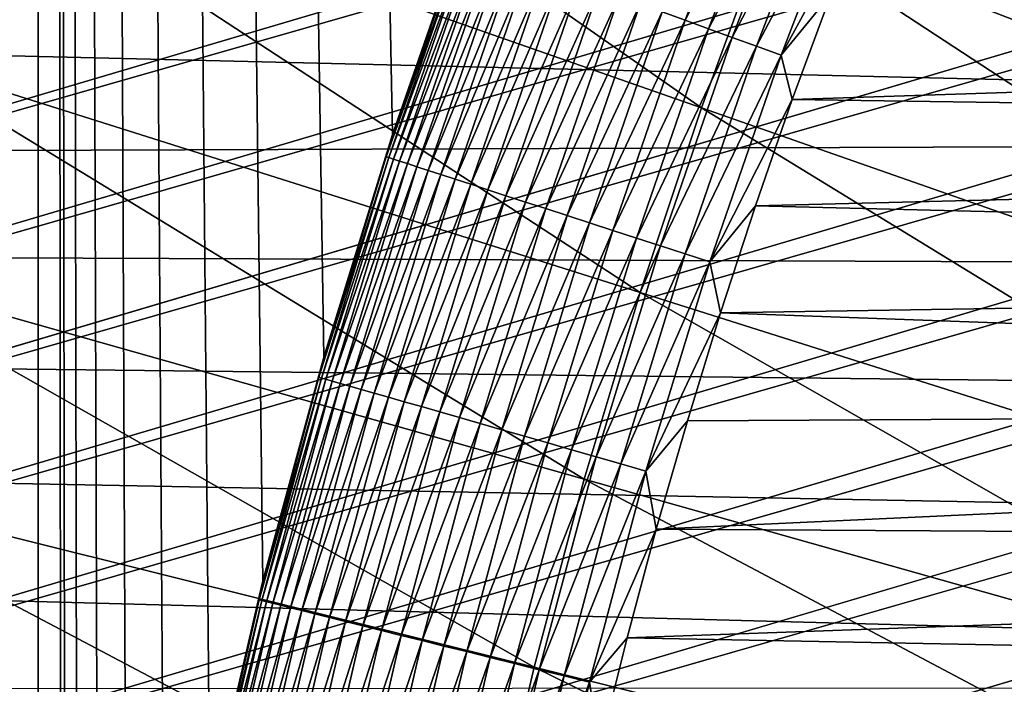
# Model space of a CAD drawing. Header units: millimetres. Extents: x -50 to 50, y -50 to 50.
# Tile 319 of 562: x -9.1 to -7.7, y 2.1 to 3. Entities that reach past the tile are written whole.
import ezdxf

# ---------------------------------------------------------------- set-up
doc = ezdxf.new("R2010")
doc.units = ezdxf.units.MM
doc.header["$LTSCALE"] = 65.185185
for name, color, linetype in [('1', 7, 'CONTINUOUS'), ('2', 7, 'CONTINUOUS'), ('25', 7, 'CONTINUOUS'), ('3', 7, 'CONTINUOUS'), ('36', 7, 'CONTINUOUS'), ('4', 7, 'CONTINUOUS'), ('89', 7, 'CONTINUOUS')]:
    doc.layers.add(name, color=color, linetype=linetype)

msp = doc.modelspace()

# ---------------------------------------------------------------- linework, layer by layer
at = {"layer": '1', "color": 7, "linetype": 'Continuous', "true_color": 0xf5f5f5}
for points in [[(-29.1234, 2.7183), (-29.0523, 3.3952), (-4.3661, 2.806), (-29.1234, 2.7183)], [(-4.3661, 2.806), (-29.0523, 3.3952), (-4.248, 2.9817), (-4.3661, 2.806)], [(-4.4769, 2.6255), (-29.1234, 2.7183), (-4.3661, 2.806), (-4.4769, 2.6255)], [(-29.1788, 2.0398), (-29.1234, 2.7183), (-4.764, 2.0593), (-29.1788, 2.0398)], [(-4.5803, 2.4407), (-29.1234, 2.7183), (-4.4769, 2.6255), (-4.5803, 2.4407)], [(-4.676, 2.2518), (-29.1234, 2.7183), (-4.5803, 2.4407), (-4.676, 2.2518)], [(-4.764, 2.0593), (-29.1234, 2.7183), (-4.676, 2.2518), (-4.764, 2.0593)]]:
    msp.add_3dface(points, dxfattribs=at)
at = {"layer": '2', "color": 7, "linetype": 'Continuous', "true_color": 0xf5f5f5}
for points in [[(-9.0309, 27.8209, 4.3), (-9.6705, 27.6051, 4.3), (-9.0342, -21.9753, 4.3), (-9.0309, 27.8209, 4.3)], [(-9.0309, 27.8209, 4.3), (-9.0342, -21.9753, 4.3), (-9, 0, 4.3), (-9.0309, 27.8209, 4.3)], [(-8.8602, 1.5802, 4.3), (-8.7989, 1.8919, 4.3), (-9.0309, 27.8209, 4.3), (-8.8602, 1.5802, 4.3)], [(-8.9104, 1.2665, 4.3), (-8.8602, 1.5802, 4.3), (-9.0309, 27.8209, 4.3), (-8.9104, 1.2665, 4.3)], [(-8.9496, 0.9513, 4.3), (-8.9104, 1.2665, 4.3), (-9.0309, 27.8209, 4.3), (-8.9496, 0.9513, 4.3)], [(-8.9776, 0.6348, 4.3), (-8.9496, 0.9513, 4.3), (-9.0309, 27.8209, 4.3), (-8.9776, 0.6348, 4.3)], [(-8.9944, 0.3178, 4.3), (-8.9776, 0.6348, 4.3), (-9.0309, 27.8209, 4.3), (-8.9944, 0.3178, 4.3)], [(-9, 0, 4.3), (-8.9944, 0.3178, 4.3), (-9.0309, 27.8209, 4.3), (-9, 0, 4.3)], [(-8.7989, 1.8919, 4.3), (-8.7266, 2.2013, 4.3), (-9.0309, 27.8209, 4.3), (-8.7989, 1.8919, 4.3)], [(-8.5496, 2.8113, 4.3), (-8.4451, 3.1113, 4.3), (-9.0309, 27.8209, 4.3), (-8.5496, 2.8113, 4.3)], [(-8.6435, 2.5079, 4.3), (-8.5496, 2.8113, 4.3), (-9.0309, 27.8209, 4.3), (-8.6435, 2.5079, 4.3)], [(-8.7266, 2.2013, 4.3), (-8.6435, 2.5079, 4.3), (-9.0309, 27.8209, 4.3), (-8.7266, 2.2013, 4.3)], [(-9.0342, -21.9753, 4.3), (-9.6705, 27.6051, 4.3), (-9.0903, -21.81, 4.3), (-9.0342, -21.9753, 4.3)]]:
    msp.add_3dface(points, dxfattribs=at)
at = {"layer": '25', "color": 7, "linetype": 'Continuous', "true_color": 0xf5f5f5}
for points in [[(-8.1511, 2.9668, 10.6687), (-8.0426, 3.2494, 10.6687), (-8.1821, 2.978, 10.655), (-8.1511, 2.9668, 10.6687)], [(-8.1511, 2.9668, 10.6687), (-8.0111, 3.2367, 10.6799), (-8.0426, 3.2494, 10.6687), (-8.1511, 2.9668, 10.6687)], [(-8.1192, 2.9552, 10.6799), (-8.0111, 3.2367, 10.6799), (-8.1511, 2.9668, 10.6687), (-8.1192, 2.9552, 10.6799)], [(-8.1192, 2.9552, 10.6799), (-7.979, 3.2237, 10.6887), (-8.0111, 3.2367, 10.6799), (-8.1192, 2.9552, 10.6799)], [(-8.0867, 2.9433, 10.6887), (-7.979, 3.2237, 10.6887), (-8.1192, 2.9552, 10.6799), (-8.0867, 2.9433, 10.6887)], [(-8.0867, 2.9433, 10.6887), (-7.9464, 3.2106, 10.695), (-7.979, 3.2237, 10.6887), (-8.0867, 2.9433, 10.6887)], [(-8.0536, 2.9313, 10.695), (-7.9464, 3.2106, 10.695), (-8.0867, 2.9433, 10.6887), (-8.0536, 2.9313, 10.695)], [(-8.0536, 2.9313, 10.695), (-7.9135, 3.1973, 10.6988), (-7.9464, 3.2106, 10.695), (-8.0536, 2.9313, 10.695)], [(-8.0202, 2.9191, 10.6988), (-7.9135, 3.1973, 10.6988), (-8.0536, 2.9313, 10.695), (-8.0202, 2.9191, 10.6988)], [(-8.0202, 2.9191, 10.6988), (-7.8964, 3.1459, 10.7), (-7.9135, 3.1973, 10.6988), (-8.0202, 2.9191, 10.6988)], [(-7.9519, 3.0028, 10.7), (-7.8964, 3.1459, 10.7), (-8.0202, 2.9191, 10.6988), (-7.9519, 3.0028, 10.7)], [(-8.4451, 3.1113, 10.2), (-8.5496, 2.8113, 10.2), (-8.456, 3.0777, 10.2357), (-8.4451, 3.1113, 10.2)], [(-8.5583, 2.7808, 10.2357), (-8.4524, 3.0764, 10.2712), (-8.456, 3.0777, 10.2357), (-8.5583, 2.7808, 10.2357)], [(-8.5496, 2.8113, 10.2), (-8.5583, 2.7808, 10.2357), (-8.456, 3.0777, 10.2357), (-8.5496, 2.8113, 10.2)], [(-8.5547, 2.7796, 10.2712), (-8.4524, 3.0764, 10.2712), (-8.5583, 2.7808, 10.2357), (-8.5547, 2.7796, 10.2712)], [(-8.5547, 2.7796, 10.2712), (-8.4465, 3.0743, 10.3064), (-8.4524, 3.0764, 10.2712), (-8.5547, 2.7796, 10.2712)], [(-8.5486, 2.7776, 10.3064), (-8.4465, 3.0743, 10.3064), (-8.5547, 2.7796, 10.2712), (-8.5486, 2.7776, 10.3064)], [(-8.5486, 2.7776, 10.3064), (-8.4382, 3.0712, 10.341), (-8.4465, 3.0743, 10.3064), (-8.5486, 2.7776, 10.3064)], [(-8.5402, 2.7749, 10.341), (-8.4382, 3.0712, 10.341), (-8.5486, 2.7776, 10.3064), (-8.5402, 2.7749, 10.341)], [(-8.5402, 2.7749, 10.341), (-8.4276, 3.0674, 10.3749), (-8.4382, 3.0712, 10.341), (-8.5402, 2.7749, 10.341)], [(-8.5295, 2.7714, 10.3749), (-8.4276, 3.0674, 10.3749), (-8.5402, 2.7749, 10.341), (-8.5295, 2.7714, 10.3749)], [(-8.5295, 2.7714, 10.3749), (-8.4147, 3.0627, 10.4079), (-8.4276, 3.0674, 10.3749), (-8.5295, 2.7714, 10.3749)], [(-8.5165, 2.7672, 10.4079), (-8.4147, 3.0627, 10.4079), (-8.5295, 2.7714, 10.3749), (-8.5165, 2.7672, 10.4079)], [(-8.5165, 2.7672, 10.4079), (-8.3997, 3.0572, 10.4398), (-8.4147, 3.0627, 10.4079), (-8.5165, 2.7672, 10.4079)], [(-8.5012, 2.7622, 10.4398), (-8.3997, 3.0572, 10.4398), (-8.5165, 2.7672, 10.4079), (-8.5012, 2.7622, 10.4398)], [(-8.5012, 2.7622, 10.4398), (-8.3825, 3.051, 10.4705), (-8.3997, 3.0572, 10.4398), (-8.5012, 2.7622, 10.4398)], [(-8.4839, 2.7566, 10.4705), (-8.3825, 3.051, 10.4705), (-8.5012, 2.7622, 10.4398), (-8.4839, 2.7566, 10.4705)], [(-8.4839, 2.7566, 10.4705), (-8.3634, 3.044, 10.4999), (-8.3825, 3.051, 10.4705), (-8.4839, 2.7566, 10.4705)], [(-8.4645, 2.7503, 10.4999), (-8.3634, 3.044, 10.4999), (-8.4839, 2.7566, 10.4705), (-8.4645, 2.7503, 10.4999)], [(-8.4645, 2.7503, 10.4999), (-8.3423, 3.0363, 10.5277), (-8.3634, 3.044, 10.4999), (-8.4645, 2.7503, 10.4999)], [(-8.4432, 2.7433, 10.5277), (-8.3423, 3.0363, 10.5277), (-8.4645, 2.7503, 10.4999), (-8.4432, 2.7433, 10.5277)], [(-8.4432, 2.7433, 10.5277), (-8.3194, 3.028, 10.5538), (-8.3423, 3.0363, 10.5277), (-8.4432, 2.7433, 10.5277)], [(-8.42, 2.7358, 10.5538), (-8.3194, 3.028, 10.5538), (-8.4432, 2.7433, 10.5277), (-8.42, 2.7358, 10.5538)], [(-8.42, 2.7358, 10.5538), (-8.2948, 3.0191, 10.5781), (-8.3194, 3.028, 10.5538), (-8.42, 2.7358, 10.5538)], [(-8.3951, 2.7277, 10.5781), (-8.2948, 3.0191, 10.5781), (-8.42, 2.7358, 10.5538), (-8.3951, 2.7277, 10.5781)], [(-8.3951, 2.7277, 10.5781), (-8.2686, 3.0095, 10.6005), (-8.2948, 3.0191, 10.5781), (-8.3951, 2.7277, 10.5781)], [(-8.3686, 2.7191, 10.6005), (-8.2686, 3.0095, 10.6005), (-8.3951, 2.7277, 10.5781), (-8.3686, 2.7191, 10.6005)], [(-8.3686, 2.7191, 10.6005), (-8.241, 2.9995, 10.6209), (-8.2686, 3.0095, 10.6005), (-8.3686, 2.7191, 10.6005)], [(-8.3407, 2.7101, 10.6209), (-8.241, 2.9995, 10.6209), (-8.3686, 2.7191, 10.6005), (-8.3407, 2.7101, 10.6209)], [(-8.3407, 2.7101, 10.6209), (-8.2121, 2.989, 10.6391), (-8.241, 2.9995, 10.6209), (-8.3407, 2.7101, 10.6209)], [(-8.0049, 2.8587, 10.7), (-7.9519, 3.0028, 10.7), (-8.0202, 2.9191, 10.6988), (-8.0049, 2.8587, 10.7)], [(-8.3115, 2.7006, 10.6391), (-8.2121, 2.989, 10.6391), (-8.3407, 2.7101, 10.6209), (-8.3115, 2.7006, 10.6391)], [(-8.3115, 2.7006, 10.6391), (-8.1821, 2.978, 10.655), (-8.2121, 2.989, 10.6391), (-8.3115, 2.7006, 10.6391)], [(-8.2811, 2.6907, 10.655), (-8.1821, 2.978, 10.655), (-8.3115, 2.7006, 10.6391), (-8.2811, 2.6907, 10.655)], [(-8.2811, 2.6907, 10.655), (-8.1511, 2.9668, 10.6687), (-8.1821, 2.978, 10.655), (-8.2811, 2.6907, 10.655)], [(-8.2497, 2.6805, 10.6687), (-8.1511, 2.9668, 10.6687), (-8.2811, 2.6907, 10.655), (-8.2497, 2.6805, 10.6687)], [(-8.2497, 2.6805, 10.6687), (-8.1192, 2.9552, 10.6799), (-8.1511, 2.9668, 10.6687), (-8.2497, 2.6805, 10.6687)], [(-8.2174, 2.67, 10.6799), (-8.1192, 2.9552, 10.6799), (-8.2497, 2.6805, 10.6687), (-8.2174, 2.67, 10.6799)], [(-8.2174, 2.67, 10.6799), (-8.0867, 2.9433, 10.6887), (-8.1192, 2.9552, 10.6799), (-8.2174, 2.67, 10.6799)], [(-8.1845, 2.6593, 10.6887), (-8.0867, 2.9433, 10.6887), (-8.2174, 2.67, 10.6799), (-8.1845, 2.6593, 10.6887)], [(-8.1845, 2.6593, 10.6887), (-8.0536, 2.9313, 10.695), (-8.0867, 2.9433, 10.6887), (-8.1845, 2.6593, 10.6887)], [(-8.151, 2.6484, 10.695), (-8.0536, 2.9313, 10.695), (-8.1845, 2.6593, 10.6887), (-8.151, 2.6484, 10.695)], [(-8.151, 2.6484, 10.695), (-8.0202, 2.9191, 10.6988), (-8.0536, 2.9313, 10.695), (-8.151, 2.6484, 10.695)], [(-8.1172, 2.6374, 10.6988), (-8.0202, 2.9191, 10.6988), (-8.151, 2.6484, 10.695), (-8.1172, 2.6374, 10.6988)], [(-8.1172, 2.6374, 10.6988), (-8.0049, 2.8587, 10.7), (-8.0202, 2.9191, 10.6988), (-8.1172, 2.6374, 10.6988)], [(-8.0552, 2.7137, 10.7), (-8.0049, 2.8587, 10.7), (-8.1172, 2.6374, 10.6988), (-8.0552, 2.7137, 10.7)], [(-8.5496, 2.8113, 10.2), (-8.6435, 2.5079, 10.2), (-8.5583, 2.7808, 10.2357), (-8.5496, 2.8113, 10.2)], [(-8.6501, 2.4804, 10.2357), (-8.5547, 2.7796, 10.2712), (-8.5583, 2.7808, 10.2357), (-8.6501, 2.4804, 10.2357)], [(-8.6435, 2.5079, 10.2), (-8.6501, 2.4804, 10.2357), (-8.5583, 2.7808, 10.2357), (-8.6435, 2.5079, 10.2)], [(-8.6465, 2.4793, 10.2712), (-8.5547, 2.7796, 10.2712), (-8.6501, 2.4804, 10.2357), (-8.6465, 2.4793, 10.2712)], [(-8.6465, 2.4793, 10.2712), (-8.5486, 2.7776, 10.3064), (-8.5547, 2.7796, 10.2712), (-8.6465, 2.4793, 10.2712)], [(-8.6404, 2.4776, 10.3064), (-8.5486, 2.7776, 10.3064), (-8.6465, 2.4793, 10.2712), (-8.6404, 2.4776, 10.3064)], [(-8.6404, 2.4776, 10.3064), (-8.5402, 2.7749, 10.341), (-8.5486, 2.7776, 10.3064), (-8.6404, 2.4776, 10.3064)], [(-8.6319, 2.4751, 10.341), (-8.5402, 2.7749, 10.341), (-8.6404, 2.4776, 10.3064), (-8.6319, 2.4751, 10.341)], [(-8.6319, 2.4751, 10.341), (-8.5295, 2.7714, 10.3749), (-8.5402, 2.7749, 10.341), (-8.6319, 2.4751, 10.341)], [(-8.621, 2.472, 10.3749), (-8.5295, 2.7714, 10.3749), (-8.6319, 2.4751, 10.341), (-8.621, 2.472, 10.3749)], [(-8.621, 2.472, 10.3749), (-8.5165, 2.7672, 10.4079), (-8.5295, 2.7714, 10.3749), (-8.621, 2.472, 10.3749)], [(-8.6079, 2.4683, 10.4079), (-8.5165, 2.7672, 10.4079), (-8.621, 2.472, 10.3749), (-8.6079, 2.4683, 10.4079)], [(-8.6079, 2.4683, 10.4079), (-8.5012, 2.7622, 10.4398), (-8.5165, 2.7672, 10.4079), (-8.6079, 2.4683, 10.4079)], [(-8.5925, 2.4638, 10.4398), (-8.5012, 2.7622, 10.4398), (-8.6079, 2.4683, 10.4079), (-8.5925, 2.4638, 10.4398)], [(-8.5925, 2.4638, 10.4398), (-8.4839, 2.7566, 10.4705), (-8.5012, 2.7622, 10.4398), (-8.5925, 2.4638, 10.4398)], [(-8.5749, 2.4588, 10.4705), (-8.4839, 2.7566, 10.4705), (-8.5925, 2.4638, 10.4398), (-8.5749, 2.4588, 10.4705)], [(-8.5749, 2.4588, 10.4705), (-8.4645, 2.7503, 10.4999), (-8.4839, 2.7566, 10.4705), (-8.5749, 2.4588, 10.4705)], [(-8.5553, 2.4532, 10.4999), (-8.4645, 2.7503, 10.4999), (-8.5749, 2.4588, 10.4705), (-8.5553, 2.4532, 10.4999)], [(-8.5553, 2.4532, 10.4999), (-8.4432, 2.7433, 10.5277), (-8.4645, 2.7503, 10.4999), (-8.5553, 2.4532, 10.4999)], [(-8.5338, 2.447, 10.5277), (-8.4432, 2.7433, 10.5277), (-8.5553, 2.4532, 10.4999), (-8.5338, 2.447, 10.5277)], [(-8.5338, 2.447, 10.5277), (-8.42, 2.7358, 10.5538), (-8.4432, 2.7433, 10.5277), (-8.5338, 2.447, 10.5277)], [(-8.5103, 2.4403, 10.5538), (-8.42, 2.7358, 10.5538), (-8.5338, 2.447, 10.5277), (-8.5103, 2.4403, 10.5538)], [(-8.5103, 2.4403, 10.5538), (-8.3951, 2.7277, 10.5781), (-8.42, 2.7358, 10.5538), (-8.5103, 2.4403, 10.5538)], [(-8.4852, 2.4331, 10.5781), (-8.3951, 2.7277, 10.5781), (-8.5103, 2.4403, 10.5538), (-8.4852, 2.4331, 10.5781)], [(-8.4852, 2.4331, 10.5781), (-8.3686, 2.7191, 10.6005), (-8.3951, 2.7277, 10.5781), (-8.4852, 2.4331, 10.5781)], [(-8.4584, 2.4254, 10.6005), (-8.3686, 2.7191, 10.6005), (-8.4852, 2.4331, 10.5781), (-8.4584, 2.4254, 10.6005)], [(-8.4584, 2.4254, 10.6005), (-8.3407, 2.7101, 10.6209), (-8.3686, 2.7191, 10.6005), (-8.4584, 2.4254, 10.6005)], [(-8.1028, 2.5679, 10.7), (-8.0552, 2.7137, 10.7), (-8.1172, 2.6374, 10.6988), (-8.1028, 2.5679, 10.7)], [(-8.4302, 2.4173, 10.6209), (-8.3407, 2.7101, 10.6209), (-8.4584, 2.4254, 10.6005), (-8.4302, 2.4173, 10.6209)], [(-8.4302, 2.4173, 10.6209), (-8.3115, 2.7006, 10.6391), (-8.3407, 2.7101, 10.6209), (-8.4302, 2.4173, 10.6209)], [(-8.4006, 2.4088, 10.6391), (-8.3115, 2.7006, 10.6391), (-8.4302, 2.4173, 10.6209), (-8.4006, 2.4088, 10.6391)], [(-8.4006, 2.4088, 10.6391), (-8.2811, 2.6907, 10.655), (-8.3115, 2.7006, 10.6391), (-8.4006, 2.4088, 10.6391)], [(-8.3699, 2.4, 10.655), (-8.2811, 2.6907, 10.655), (-8.4006, 2.4088, 10.6391), (-8.3699, 2.4, 10.655)], [(-8.3699, 2.4, 10.655), (-8.2497, 2.6805, 10.6687), (-8.2811, 2.6907, 10.655), (-8.3699, 2.4, 10.655)], [(-8.3382, 2.3909, 10.6687), (-8.2497, 2.6805, 10.6687), (-8.3699, 2.4, 10.655), (-8.3382, 2.3909, 10.6687)], [(-8.3382, 2.3909, 10.6687), (-8.2174, 2.67, 10.6799), (-8.2497, 2.6805, 10.6687), (-8.3382, 2.3909, 10.6687)], [(-8.3056, 2.3816, 10.6799), (-8.2174, 2.67, 10.6799), (-8.3382, 2.3909, 10.6687), (-8.3056, 2.3816, 10.6799)], [(-8.3056, 2.3816, 10.6799), (-8.1845, 2.6593, 10.6887), (-8.2174, 2.67, 10.6799), (-8.3056, 2.3816, 10.6799)], [(-8.2723, 2.372, 10.6887), (-8.1845, 2.6593, 10.6887), (-8.3056, 2.3816, 10.6799), (-8.2723, 2.372, 10.6887)], [(-8.2723, 2.372, 10.6887), (-8.151, 2.6484, 10.695), (-8.1845, 2.6593, 10.6887), (-8.2723, 2.372, 10.6887)], [(-8.2385, 2.3623, 10.695), (-8.151, 2.6484, 10.695), (-8.2723, 2.372, 10.6887), (-8.2385, 2.3623, 10.695)], [(-8.2385, 2.3623, 10.695), (-8.1172, 2.6374, 10.6988), (-8.151, 2.6484, 10.695), (-8.2385, 2.3623, 10.695)], [(-8.2043, 2.3526, 10.6988), (-8.1172, 2.6374, 10.6988), (-8.2385, 2.3623, 10.695), (-8.2043, 2.3526, 10.6988)], [(-8.2043, 2.3526, 10.6988), (-8.1028, 2.5679, 10.7), (-8.1172, 2.6374, 10.6988), (-8.2043, 2.3526, 10.6988)], [(-8.1479, 2.4212, 10.7), (-8.1028, 2.5679, 10.7), (-8.2043, 2.3526, 10.6988), (-8.1479, 2.4212, 10.7)], [(-8.6435, 2.5079, 10.2), (-8.7267, 2.2013, 10.2), (-8.6501, 2.4804, 10.2357), (-8.6435, 2.5079, 10.2)], [(-8.7314, 2.177, 10.2357), (-8.6465, 2.4793, 10.2712), (-8.6501, 2.4804, 10.2357), (-8.7314, 2.177, 10.2357)], [(-8.7267, 2.2013, 10.2), (-8.7314, 2.177, 10.2357), (-8.6501, 2.4804, 10.2357), (-8.7267, 2.2013, 10.2)], [(-8.7277, 2.1761, 10.2712), (-8.6465, 2.4793, 10.2712), (-8.7314, 2.177, 10.2357), (-8.7277, 2.1761, 10.2712)], [(-8.7277, 2.1761, 10.2712), (-8.6404, 2.4776, 10.3064), (-8.6465, 2.4793, 10.2712), (-8.7277, 2.1761, 10.2712)], [(-8.7216, 2.1745, 10.3064), (-8.6404, 2.4776, 10.3064), (-8.7277, 2.1761, 10.2712), (-8.7216, 2.1745, 10.3064)], [(-8.7216, 2.1745, 10.3064), (-8.6319, 2.4751, 10.341), (-8.6404, 2.4776, 10.3064), (-8.7216, 2.1745, 10.3064)], [(-8.713, 2.1724, 10.341), (-8.6319, 2.4751, 10.341), (-8.7216, 2.1745, 10.3064), (-8.713, 2.1724, 10.341)], [(-8.713, 2.1724, 10.341), (-8.621, 2.472, 10.3749), (-8.6319, 2.4751, 10.341), (-8.713, 2.1724, 10.341)], [(-8.702, 2.1697, 10.3749), (-8.621, 2.472, 10.3749), (-8.713, 2.1724, 10.341), (-8.702, 2.1697, 10.3749)], [(-8.702, 2.1697, 10.3749), (-8.6079, 2.4683, 10.4079), (-8.621, 2.472, 10.3749), (-8.702, 2.1697, 10.3749)], [(-8.6887, 2.1663, 10.4079), (-8.6079, 2.4683, 10.4079), (-8.702, 2.1697, 10.3749), (-8.6887, 2.1663, 10.4079)], [(-8.6887, 2.1663, 10.4079), (-8.5925, 2.4638, 10.4398), (-8.6079, 2.4683, 10.4079), (-8.6887, 2.1663, 10.4079)], [(-8.6732, 2.1625, 10.4398), (-8.5925, 2.4638, 10.4398), (-8.6887, 2.1663, 10.4079), (-8.6732, 2.1625, 10.4398)], [(-8.6732, 2.1625, 10.4398), (-8.5749, 2.4588, 10.4705), (-8.5925, 2.4638, 10.4398), (-8.6732, 2.1625, 10.4398)], [(-8.6555, 2.1581, 10.4705), (-8.5749, 2.4588, 10.4705), (-8.6732, 2.1625, 10.4398), (-8.6555, 2.1581, 10.4705)], [(-8.6555, 2.1581, 10.4705), (-8.5553, 2.4532, 10.4999), (-8.5749, 2.4588, 10.4705), (-8.6555, 2.1581, 10.4705)], [(-8.6357, 2.1531, 10.4999), (-8.5553, 2.4532, 10.4999), (-8.6555, 2.1581, 10.4705), (-8.6357, 2.1531, 10.4999)], [(-8.6357, 2.1531, 10.4999), (-8.5338, 2.447, 10.5277), (-8.5553, 2.4532, 10.4999), (-8.6357, 2.1531, 10.4999)], [(-8.614, 2.1477, 10.5277), (-8.5338, 2.447, 10.5277), (-8.6357, 2.1531, 10.4999), (-8.614, 2.1477, 10.5277)], [(-8.614, 2.1477, 10.5277), (-8.5103, 2.4403, 10.5538), (-8.5338, 2.447, 10.5277), (-8.614, 2.1477, 10.5277)], [(-8.5903, 2.1418, 10.5538), (-8.5103, 2.4403, 10.5538), (-8.614, 2.1477, 10.5277), (-8.5903, 2.1418, 10.5538)], [(-8.5903, 2.1418, 10.5538), (-8.4852, 2.4331, 10.5781), (-8.5103, 2.4403, 10.5538), (-8.5903, 2.1418, 10.5538)], [(-8.5649, 2.1355, 10.5781), (-8.4852, 2.4331, 10.5781), (-8.5903, 2.1418, 10.5538), (-8.5649, 2.1355, 10.5781)], [(-8.5649, 2.1355, 10.5781), (-8.4584, 2.4254, 10.6005), (-8.4852, 2.4331, 10.5781), (-8.5649, 2.1355, 10.5781)], [(-8.5379, 2.1287, 10.6005), (-8.4584, 2.4254, 10.6005), (-8.5649, 2.1355, 10.5781), (-8.5379, 2.1287, 10.6005)], [(-8.5379, 2.1287, 10.6005), (-8.4302, 2.4173, 10.6209), (-8.4584, 2.4254, 10.6005), (-8.5379, 2.1287, 10.6005)], [(-8.5094, 2.1216, 10.6209), (-8.4302, 2.4173, 10.6209), (-8.5379, 2.1287, 10.6005), (-8.5094, 2.1216, 10.6209)], [(-8.5094, 2.1216, 10.6209), (-8.4006, 2.4088, 10.6391), (-8.4302, 2.4173, 10.6209), (-8.5094, 2.1216, 10.6209)], [(-8.1903, 2.2736, 10.7), (-8.1479, 2.4212, 10.7), (-8.2043, 2.3526, 10.6988), (-8.1903, 2.2736, 10.7)], [(-8.4796, 2.1142, 10.6391), (-8.4006, 2.4088, 10.6391), (-8.5094, 2.1216, 10.6209), (-8.4796, 2.1142, 10.6391)], [(-8.4796, 2.1142, 10.6391), (-8.3699, 2.4, 10.655), (-8.4006, 2.4088, 10.6391), (-8.4796, 2.1142, 10.6391)], [(-8.4486, 2.1065, 10.655), (-8.3699, 2.4, 10.655), (-8.4796, 2.1142, 10.6391), (-8.4486, 2.1065, 10.655)], [(-8.4486, 2.1065, 10.655), (-8.3382, 2.3909, 10.6687), (-8.3699, 2.4, 10.655), (-8.4486, 2.1065, 10.655)], [(-8.4165, 2.0985, 10.6687), (-8.3382, 2.3909, 10.6687), (-8.4486, 2.1065, 10.655), (-8.4165, 2.0985, 10.6687)], [(-8.4165, 2.0985, 10.6687), (-8.3056, 2.3816, 10.6799), (-8.3382, 2.3909, 10.6687), (-8.4165, 2.0985, 10.6687)], [(-8.3836, 2.0903, 10.6799), (-8.3056, 2.3816, 10.6799), (-8.4165, 2.0985, 10.6687), (-8.3836, 2.0903, 10.6799)], [(-8.3836, 2.0903, 10.6799), (-8.2723, 2.372, 10.6887), (-8.3056, 2.3816, 10.6799), (-8.3836, 2.0903, 10.6799)], [(-8.35, 2.0819, 10.6887), (-8.2723, 2.372, 10.6887), (-8.3836, 2.0903, 10.6799), (-8.35, 2.0819, 10.6887)], [(-8.35, 2.0819, 10.6887), (-8.2385, 2.3623, 10.695), (-8.2723, 2.372, 10.6887), (-8.35, 2.0819, 10.6887)], [(-8.3159, 2.0734, 10.695), (-8.2385, 2.3623, 10.695), (-8.35, 2.0819, 10.6887), (-8.3159, 2.0734, 10.695)], [(-8.3159, 2.0734, 10.695), (-8.2043, 2.3526, 10.6988), (-8.2385, 2.3623, 10.695), (-8.3159, 2.0734, 10.695)], [(-8.2814, 2.0648, 10.6988), (-8.2043, 2.3526, 10.6988), (-8.3159, 2.0734, 10.695), (-8.2814, 2.0648, 10.6988)], [(-8.2814, 2.0648, 10.6988), (-8.1903, 2.2736, 10.7), (-8.2043, 2.3526, 10.6988), (-8.2814, 2.0648, 10.6988)], [(-8.23, 2.1254, 10.7), (-8.1903, 2.2736, 10.7), (-8.2814, 2.0648, 10.6988), (-8.23, 2.1254, 10.7)], [(-8.7267, 2.2013, 10.2), (-8.7989, 1.8919, 10.2), (-8.7314, 2.177, 10.2357), (-8.7267, 2.2013, 10.2)], [(-8.8021, 1.8709, 10.2357), (-8.7277, 2.1761, 10.2712), (-8.7314, 2.177, 10.2357), (-8.8021, 1.8709, 10.2357)], [(-8.7989, 1.8919, 10.2), (-8.8021, 1.8709, 10.2357), (-8.7314, 2.177, 10.2357), (-8.7989, 1.8919, 10.2)], [(-8.7983, 1.8701, 10.2712), (-8.7277, 2.1761, 10.2712), (-8.8021, 1.8709, 10.2357), (-8.7983, 1.8701, 10.2712)], [(-8.7983, 1.8701, 10.2712), (-8.7216, 2.1745, 10.3064), (-8.7277, 2.1761, 10.2712), (-8.7983, 1.8701, 10.2712)], [(-8.7921, 1.8688, 10.3064), (-8.7216, 2.1745, 10.3064), (-8.7983, 1.8701, 10.2712), (-8.7921, 1.8688, 10.3064)], [(-8.7921, 1.8688, 10.3064), (-8.713, 2.1724, 10.341), (-8.7216, 2.1745, 10.3064), (-8.7921, 1.8688, 10.3064)], [(-8.7835, 1.867, 10.341), (-8.713, 2.1724, 10.341), (-8.7921, 1.8688, 10.3064), (-8.7835, 1.867, 10.341)], [(-8.7835, 1.867, 10.341), (-8.702, 2.1697, 10.3749), (-8.713, 2.1724, 10.341), (-8.7835, 1.867, 10.341)], [(-8.7724, 1.8646, 10.3749), (-8.702, 2.1697, 10.3749), (-8.7835, 1.867, 10.341), (-8.7724, 1.8646, 10.3749)], [(-8.7724, 1.8646, 10.3749), (-8.6887, 2.1663, 10.4079), (-8.702, 2.1697, 10.3749), (-8.7724, 1.8646, 10.3749)], [(-8.7591, 1.8618, 10.4079), (-8.6887, 2.1663, 10.4079), (-8.7724, 1.8646, 10.3749), (-8.7591, 1.8618, 10.4079)], [(-8.7591, 1.8618, 10.4079), (-8.6732, 2.1625, 10.4398), (-8.6887, 2.1663, 10.4079), (-8.7591, 1.8618, 10.4079)], [(-8.7434, 1.8585, 10.4398), (-8.6732, 2.1625, 10.4398), (-8.7591, 1.8618, 10.4079), (-8.7434, 1.8585, 10.4398)], [(-8.7434, 1.8585, 10.4398), (-8.6555, 2.1581, 10.4705), (-8.6732, 2.1625, 10.4398), (-8.7434, 1.8585, 10.4398)], [(-8.7256, 1.8547, 10.4705), (-8.6555, 2.1581, 10.4705), (-8.7434, 1.8585, 10.4398), (-8.7256, 1.8547, 10.4705)], [(-8.7256, 1.8547, 10.4705), (-8.6357, 2.1531, 10.4999), (-8.6555, 2.1581, 10.4705), (-8.7256, 1.8547, 10.4705)], [(-8.7056, 1.8504, 10.4999), (-8.6357, 2.1531, 10.4999), (-8.7256, 1.8547, 10.4705), (-8.7056, 1.8504, 10.4999)], [(-8.7056, 1.8504, 10.4999), (-8.614, 2.1477, 10.5277), (-8.6357, 2.1531, 10.4999), (-8.7056, 1.8504, 10.4999)], [(-8.6837, 1.8458, 10.5277), (-8.614, 2.1477, 10.5277), (-8.7056, 1.8504, 10.4999), (-8.6837, 1.8458, 10.5277)], [(-8.6837, 1.8458, 10.5277), (-8.5903, 2.1418, 10.5538), (-8.614, 2.1477, 10.5277), (-8.6837, 1.8458, 10.5277)], [(-8.6598, 1.8407, 10.5538), (-8.5903, 2.1418, 10.5538), (-8.6837, 1.8458, 10.5277), (-8.6598, 1.8407, 10.5538)], [(-8.6598, 1.8407, 10.5538), (-8.5649, 2.1355, 10.5781), (-8.5903, 2.1418, 10.5538), (-8.6598, 1.8407, 10.5538)], [(-8.6342, 1.8353, 10.5781), (-8.5649, 2.1355, 10.5781), (-8.6598, 1.8407, 10.5538), (-8.6342, 1.8353, 10.5781)], [(-8.6342, 1.8353, 10.5781), (-8.5379, 2.1287, 10.6005), (-8.5649, 2.1355, 10.5781), (-8.6342, 1.8353, 10.5781)], [(-8.607, 1.8295, 10.6005), (-8.5379, 2.1287, 10.6005), (-8.6342, 1.8353, 10.5781), (-8.607, 1.8295, 10.6005)], [(-8.607, 1.8295, 10.6005), (-8.5094, 2.1216, 10.6209), (-8.5379, 2.1287, 10.6005), (-8.607, 1.8295, 10.6005)], [(-8.5783, 1.8234, 10.6209), (-8.5094, 2.1216, 10.6209), (-8.607, 1.8295, 10.6005), (-8.5783, 1.8234, 10.6209)], [(-8.5783, 1.8234, 10.6209), (-8.4796, 2.1142, 10.6391), (-8.5094, 2.1216, 10.6209), (-8.5783, 1.8234, 10.6209)], [(-8.267, 1.9765, 10.7), (-8.23, 2.1254, 10.7), (-8.2814, 2.0648, 10.6988), (-8.267, 1.9765, 10.7)], [(-8.5482, 1.817, 10.6391), (-8.4796, 2.1142, 10.6391), (-8.5783, 1.8234, 10.6209), (-8.5482, 1.817, 10.6391)], [(-8.5482, 1.817, 10.6391), (-8.4486, 2.1065, 10.655), (-8.4796, 2.1142, 10.6391), (-8.5482, 1.817, 10.6391)], [(-8.5169, 1.8103, 10.655), (-8.4486, 2.1065, 10.655), (-8.5482, 1.817, 10.6391), (-8.5169, 1.8103, 10.655)], [(-8.5169, 1.8103, 10.655), (-8.4165, 2.0985, 10.6687), (-8.4486, 2.1065, 10.655), (-8.5169, 1.8103, 10.655)], [(-8.4846, 1.8035, 10.6687), (-8.4165, 2.0985, 10.6687), (-8.5169, 1.8103, 10.655), (-8.4846, 1.8035, 10.6687)], [(-8.4846, 1.8035, 10.6687), (-8.3836, 2.0903, 10.6799), (-8.4165, 2.0985, 10.6687), (-8.4846, 1.8035, 10.6687)], [(-8.4515, 1.7964, 10.6799), (-8.3836, 2.0903, 10.6799), (-8.4846, 1.8035, 10.6687), (-8.4515, 1.7964, 10.6799)], [(-8.4515, 1.7964, 10.6799), (-8.35, 2.0819, 10.6887), (-8.3836, 2.0903, 10.6799), (-8.4515, 1.7964, 10.6799)], [(-8.4176, 1.7892, 10.6887), (-8.35, 2.0819, 10.6887), (-8.4515, 1.7964, 10.6799), (-8.4176, 1.7892, 10.6887)], [(-8.4176, 1.7892, 10.6887), (-8.3159, 2.0734, 10.695), (-8.35, 2.0819, 10.6887), (-8.4176, 1.7892, 10.6887)], [(-8.3832, 1.7819, 10.695), (-8.3159, 2.0734, 10.695), (-8.4176, 1.7892, 10.6887), (-8.3832, 1.7819, 10.695)], [(-8.3832, 1.7819, 10.695), (-8.2814, 2.0648, 10.6988), (-8.3159, 2.0734, 10.695), (-8.3832, 1.7819, 10.695)], [(-8.3484, 1.7745, 10.6988), (-8.2814, 2.0648, 10.6988), (-8.3832, 1.7819, 10.695), (-8.3484, 1.7745, 10.6988)], [(-8.3484, 1.7745, 10.6988), (-8.267, 1.9765, 10.7), (-8.2814, 2.0648, 10.6988), (-8.3484, 1.7745, 10.6988)]]:
    msp.add_3dface(points, dxfattribs=at)
at = {"layer": '3', "color": 7, "linetype": 'Continuous', "true_color": 0xf5f5f5}
for points in [[(-8.0049, 2.8587, 10.7), (-4.248, 2.9816, 10.7), (-7.9519, 3.0028, 10.7), (-8.0049, 2.8587, 10.7)], [(-4.3661, 2.8059, 10.7), (-4.248, 2.9816, 10.7), (-8.0049, 2.8587, 10.7), (-4.3661, 2.8059, 10.7)], [(-8.0552, 2.7137, 10.7), (-4.3661, 2.8059, 10.7), (-8.0049, 2.8587, 10.7), (-8.0552, 2.7137, 10.7)], [(-4.4769, 2.6255, 10.7), (-4.3661, 2.8059, 10.7), (-8.0552, 2.7137, 10.7), (-4.4769, 2.6255, 10.7)], [(-8.1028, 2.5679, 10.7), (-4.4769, 2.6255, 10.7), (-8.0552, 2.7137, 10.7), (-8.1028, 2.5679, 10.7)], [(-4.5803, 2.4407, 10.7), (-4.4769, 2.6255, 10.7), (-8.1028, 2.5679, 10.7), (-4.5803, 2.4407, 10.7)], [(-8.1479, 2.4212, 10.7), (-4.5803, 2.4407, 10.7), (-8.1028, 2.5679, 10.7), (-8.1479, 2.4212, 10.7)], [(-4.676, 2.2519, 10.7), (-4.5803, 2.4407, 10.7), (-8.1903, 2.2736, 10.7), (-4.676, 2.2519, 10.7)], [(-8.1903, 2.2736, 10.7), (-4.5803, 2.4407, 10.7), (-8.1479, 2.4212, 10.7), (-8.1903, 2.2736, 10.7)], [(-8.23, 2.1254, 10.7), (-4.676, 2.2519, 10.7), (-8.1903, 2.2736, 10.7), (-8.23, 2.1254, 10.7)], [(-4.764, 2.0592, 10.7), (-4.676, 2.2519, 10.7), (-8.23, 2.1254, 10.7), (-4.764, 2.0592, 10.7)], [(-8.267, 1.9765, 10.7), (-4.764, 2.0592, 10.7), (-8.23, 2.1254, 10.7), (-8.267, 1.9765, 10.7)]]:
    msp.add_3dface(points, dxfattribs=at)
at = {"layer": '36', "color": 15, "linetype": 'Continuous', "true_color": 0xaf503c}
for points in [[(-7.9381, 3.3422, -17.0461), (-7.8315, 3.585, -17.0461), (-6.9496, 2.9262, -17.1618), (-7.9381, 3.3422, -17.0461)], [(-6.9496, 2.9262, -17.1618), (-7.8315, 3.585, -17.0461), (-6.8563, 3.1387, -17.1618), (-6.9496, 2.9262, -17.1618)], [(-9.1392, 3.2011, -16.9151), (-9.0364, 3.481, -16.9151), (-8.1287, 2.8473, -17.0461), (-9.1392, 3.2011, -16.9151)], [(-8.1287, 2.8473, -17.0461), (-9.0364, 3.481, -16.9151), (-8.0372, 3.0962, -17.0461), (-8.1287, 2.8473, -17.0461)], [(-8.0372, 3.0962, -17.0461), (-7.9381, 3.3422, -17.0461), (-7.0364, 2.7109, -17.1618), (-8.0372, 3.0962, -17.0461)], [(-7.0364, 2.7109, -17.1618), (-7.9381, 3.3422, -17.0461), (-6.9496, 2.9262, -17.1618), (-7.0364, 2.7109, -17.1618)], [(-9.2334, 2.9182, -16.9151), (-9.1392, 3.2011, -16.9151), (-8.2124, 2.5957, -17.0461), (-9.2334, 2.9182, -16.9151)], [(-8.2124, 2.5957, -17.0461), (-9.1392, 3.2011, -16.9151), (-8.1287, 2.8473, -17.0461), (-8.2124, 2.5957, -17.0461)], [(-8.1287, 2.8473, -17.0461), (-8.0372, 3.0962, -17.0461), (-7.1164, 2.493, -17.1618), (-8.1287, 2.8473, -17.0461)], [(-7.1164, 2.493, -17.1618), (-8.0372, 3.0962, -17.0461), (-7.0364, 2.7109, -17.1618), (-7.1164, 2.493, -17.1618)], [(-9.3188, 2.6326, -16.9151), (-9.2334, 2.9182, -16.9151), (-8.2884, 2.3417, -17.0461), (-9.3188, 2.6326, -16.9151)], [(-8.2884, 2.3417, -17.0461), (-9.2334, 2.9182, -16.9151), (-8.2124, 2.5957, -17.0461), (-8.2884, 2.3417, -17.0461)], [(-8.2124, 2.5957, -17.0461), (-8.1287, 2.8473, -17.0461), (-7.1898, 2.2727, -17.1618), (-8.2124, 2.5957, -17.0461)], [(-7.1898, 2.2727, -17.1618), (-8.1287, 2.8473, -17.0461), (-7.1164, 2.493, -17.1618), (-7.1898, 2.2727, -17.1618)], [(-9.3954, 2.3444, -16.9151), (-9.3188, 2.6326, -16.9151), (-8.3565, 2.0854, -17.0461), (-9.3954, 2.3444, -16.9151)], [(-8.3565, 2.0854, -17.0461), (-9.3188, 2.6326, -16.9151), (-8.2884, 2.3417, -17.0461), (-8.3565, 2.0854, -17.0461)], [(-8.2884, 2.3417, -17.0461), (-8.2124, 2.5957, -17.0461), (-7.2563, 2.0503, -17.1618), (-8.2884, 2.3417, -17.0461)], [(-7.2563, 2.0503, -17.1618), (-8.2124, 2.5957, -17.0461), (-7.1898, 2.2727, -17.1618), (-7.2563, 2.0503, -17.1618)], [(-9.4631, 2.0541, -16.9151), (-9.3954, 2.3444, -16.9151), (-8.4167, 1.8272, -17.0461), (-9.4631, 2.0541, -16.9151)], [(-8.4167, 1.8272, -17.0461), (-9.3954, 2.3444, -16.9151), (-8.3565, 2.0854, -17.0461), (-8.4167, 1.8272, -17.0461)], [(-8.3565, 2.0854, -17.0461), (-8.2884, 2.3417, -17.0461), (-7.3159, 1.826, -17.1618), (-8.3565, 2.0854, -17.0461)], [(-7.3159, 1.826, -17.1618), (-8.2884, 2.3417, -17.0461), (-7.2563, 2.0503, -17.1618), (-7.3159, 1.826, -17.1618)], [(-8.4167, 1.8272, -17.0461), (-8.3565, 2.0854, -17.0461), (-7.3686, 1.5999, -17.1618), (-8.4167, 1.8272, -17.0461)], [(-7.3686, 1.5999, -17.1618), (-8.3565, 2.0854, -17.0461), (-7.3159, 1.826, -17.1618), (-7.3686, 1.5999, -17.1618)]]:
    msp.add_3dface(points, dxfattribs=at)
at = {"layer": '4', "color": 7, "linetype": 'Continuous', "true_color": 0xf5f5f5}
for points in [[(-8.4451, 3.1113, 10.2), (-8.5496, 2.8113, 4.3), (-8.5496, 2.8113, 10.2), (-8.4451, 3.1113, 10.2)], [(-8.4451, 3.1113, 4.3), (-8.5496, 2.8113, 4.3), (-8.4451, 3.1113, 10.2), (-8.4451, 3.1113, 4.3)], [(-8.5496, 2.8113, 10.2), (-8.6435, 2.5079, 4.3), (-8.6435, 2.5079, 10.2), (-8.5496, 2.8113, 10.2)], [(-8.5496, 2.8113, 4.3), (-8.6435, 2.5079, 4.3), (-8.5496, 2.8113, 10.2), (-8.5496, 2.8113, 4.3)], [(-8.6435, 2.5079, 10.2), (-8.7266, 2.2013, 4.3), (-8.7267, 2.2013, 10.2), (-8.6435, 2.5079, 10.2)], [(-8.6435, 2.5079, 4.3), (-8.7266, 2.2013, 4.3), (-8.6435, 2.5079, 10.2), (-8.6435, 2.5079, 4.3)], [(-8.7267, 2.2013, 10.2), (-8.7989, 1.8919, 4.3), (-8.7989, 1.8919, 10.2), (-8.7267, 2.2013, 10.2)], [(-8.7266, 2.2013, 4.3), (-8.7989, 1.8919, 4.3), (-8.7267, 2.2013, 10.2), (-8.7266, 2.2013, 4.3)]]:
    msp.add_3dface(points, dxfattribs=at)
at = {"layer": '89', "color": 250, "linetype": 'Continuous', "true_color": 0x1c1c1c}
for points in [[(7.0943, 7.9635, -12), (-10.2891, 2.8185, -12), (7.2291, 7.8412, -12), (7.0943, 7.9635, -12)], [(-10.2395, 2.9937, -12), (-10.2891, 2.8185, -12), (7.0943, 7.9635, -12), (-10.2395, 2.9937, -12)], [(7.2291, 7.8412, -12), (-10.3357, 2.6425, -12), (7.3619, 7.7166, -12), (7.2291, 7.8412, -12)], [(-10.2891, 2.8185, -12), (-10.3357, 2.6425, -12), (7.2291, 7.8412, -12), (-10.2891, 2.8185, -12)], [(7.3619, 7.7166, -12), (-10.3792, 2.4658, -12), (7.4924, 7.5898, -12), (7.3619, 7.7166, -12)], [(-10.3357, 2.6425, -12), (-10.3792, 2.4658, -12), (7.3619, 7.7166, -12), (-10.3357, 2.6425, -12)], [(-10.3792, 2.4658, -12), (-10.4197, 2.2884, -12), (7.4924, 7.5898, -12), (-10.3792, 2.4658, -12)], [(7.4924, 7.5898, -12), (-10.4197, 2.2884, -12), (7.6208, 7.4609, -12), (7.4924, 7.5898, -12)], [(7.6208, 7.4609, -12), (-10.4572, 2.1102, -12), (7.7469, 7.3297, -12), (7.6208, 7.4609, -12)], [(-10.4197, 2.2884, -12), (-10.4572, 2.1102, -12), (7.6208, 7.4609, -12), (-10.4197, 2.2884, -12)], [(-10.4572, 2.1102, -12), (-10.4917, 1.9315, -12), (7.7469, 7.3297, -12), (-10.4572, 2.1102, -12)], [(7.7469, 7.3297, -12), (-10.4917, 1.9315, -12), (7.8709, 7.1963, -12), (7.7469, 7.3297, -12)], [(7.8709, 7.1963, -12), (-10.5231, 1.7522, -12), (7.9925, 7.0609, -12), (7.8709, 7.1963, -12)], [(-10.4917, 1.9315, -12), (-10.5231, 1.7522, -12), (7.8709, 7.1963, -12), (-10.4917, 1.9315, -12)], [(7.9925, 7.0609, -12), (-10.5514, 1.5723, -12), (8.1119, 6.9234, -12), (7.9925, 7.0609, -12)], [(-10.5231, 1.7522, -12), (-10.5514, 1.5723, -12), (7.9925, 7.0609, -12), (-10.5231, 1.7522, -12)], [(-10.5514, 1.5723, -12), (-10.5767, 1.3918, -12), (8.1119, 6.9234, -12), (-10.5514, 1.5723, -12)], [(8.1119, 6.9234, -12), (-10.5767, 1.3918, -12), (8.2289, 6.7837, -12), (8.1119, 6.9234, -12)], [(8.2289, 6.7837, -12), (-10.5989, 1.2109, -12), (8.3436, 6.6421, -12), (8.2289, 6.7837, -12)], [(-10.5767, 1.3918, -12), (-10.5989, 1.2109, -12), (8.2289, 6.7837, -12), (-10.5767, 1.3918, -12)], [(8.3436, 6.6421, -12), (-10.618, 1.0298, -12), (8.4557, 6.4986, -12), (8.3436, 6.6421, -12)], [(-10.5989, 1.2109, -12), (-10.618, 1.0298, -12), (8.3436, 6.6421, -12), (-10.5989, 1.2109, -12)], [(-10.618, 1.0298, -12), (-10.634, 0.8483, -12), (8.4557, 6.4986, -12), (-10.618, 1.0298, -12)], [(8.4557, 6.4986, -12), (-10.634, 0.8483, -12), (8.5655, 6.3531, -12), (8.4557, 6.4986, -12)], [(8.5655, 6.3531, -12), (-10.6469, 0.6665, -12), (8.6727, 6.2058, -12), (8.5655, 6.3531, -12)], [(-10.634, 0.8483, -12), (-10.6469, 0.6665, -12), (8.5655, 6.3531, -12), (-10.634, 0.8483, -12)], [(-10.6469, 0.6665, -12), (-10.6567, 0.4846, -12), (8.6727, 6.2058, -12), (-10.6469, 0.6665, -12)], [(8.6727, 6.2058, -12), (-10.6567, 0.4846, -12), (8.7774, 6.0567, -12), (8.6727, 6.2058, -12)], [(-10.6567, 0.4846, -12), (-10.6633, 0.3026, -12), (8.7774, 6.0567, -12), (-10.6567, 0.4846, -12)], [(8.7774, 6.0567, -12), (-10.6633, 0.3026, -12), (8.8795, 5.9059, -12), (8.7774, 6.0567, -12)], [(8.8795, 5.9059, -12), (-10.6669, 0.1204, -12), (8.9791, 5.7532, -12), (8.8795, 5.9059, -12)], [(-10.6633, 0.3026, -12), (-10.6669, 0.1204, -12), (8.8795, 5.9059, -12), (-10.6633, 0.3026, -12)], [(-10.6669, 0.1204, -12), (-10.6674, -0.0618, -12), (8.9791, 5.7532, -12), (-10.6669, 0.1204, -12)], [(8.9791, 5.7532, -12), (-10.6674, -0.0618, -12), (9.0761, 5.5989, -12), (8.9791, 5.7532, -12)], [(-10.6674, -0.0618, -12), (-10.6647, -0.2438, -12), (9.0761, 5.5989, -12), (-10.6674, -0.0618, -12)], [(9.0761, 5.5989, -12), (-10.6647, -0.2438, -12), (9.1703, 5.4431, -12), (9.0761, 5.5989, -12)], [(-10.6647, -0.2438, -12), (-10.659, -0.4257, -12), (9.1703, 5.4431, -12), (-10.6647, -0.2438, -12)], [(9.1703, 5.4431, -12), (-10.659, -0.4257, -12), (9.2618, 5.2858, -12), (9.1703, 5.4431, -12)], [(-10.659, -0.4257, -12), (-10.6501, -0.6074, -12), (9.2618, 5.2858, -12), (-10.659, -0.4257, -12)], [(9.2618, 5.2858, -12), (-10.6501, -0.6074, -12), (9.3506, 5.127, -12), (9.2618, 5.2858, -12)], [(-10.6501, -0.6074, -12), (-10.6381, -0.7889, -12), (9.3506, 5.127, -12), (-10.6501, -0.6074, -12)], [(9.3506, 5.127, -12), (-10.6381, -0.7889, -12), (9.4367, 4.9666, -12), (9.3506, 5.127, -12)], [(-10.6381, -0.7889, -12), (-10.6231, -0.9702, -12), (9.4367, 4.9666, -12), (-10.6381, -0.7889, -12)], [(9.4367, 4.9666, -12), (-10.6231, -0.9702, -12), (9.52, 4.8049, -12), (9.4367, 4.9666, -12)], [(-10.6231, -0.9702, -12), (-10.6049, -1.1514, -12), (9.52, 4.8049, -12), (-10.6231, -0.9702, -12)], [(9.52, 4.8049, -12), (-10.6049, -1.1514, -12), (9.6006, 4.6416, -12), (9.52, 4.8049, -12)], [(-10.6049, -1.1514, -12), (-10.5837, -1.3323, -12), (9.6006, 4.6416, -12), (-10.6049, -1.1514, -12)], [(9.6006, 4.6416, -12), (-10.5837, -1.3323, -12), (9.6784, 4.4769, -12), (9.6006, 4.6416, -12)], [(-10.5837, -1.3323, -12), (-10.5594, -1.5128, -12), (9.6784, 4.4769, -12), (-10.5837, -1.3323, -12)], [(9.6784, 4.4769, -12), (-10.5594, -1.5128, -12), (9.7534, 4.3109, -12), (9.6784, 4.4769, -12)], [(-10.5594, -1.5128, -12), (-10.532, -1.6927, -12), (9.7534, 4.3109, -12), (-10.5594, -1.5128, -12)], [(9.7534, 4.3109, -12), (-10.532, -1.6927, -12), (9.8255, 4.1438, -12), (9.7534, 4.3109, -12)], [(-10.532, -1.6927, -12), (-10.5015, -1.8724, -12), (9.8255, 4.1438, -12), (-10.532, -1.6927, -12)], [(9.8255, 4.1438, -12), (-10.5015, -1.8724, -12), (9.8948, 3.9753, -12), (9.8255, 4.1438, -12)], [(-10.5015, -1.8724, -12), (-10.4679, -2.0515, -12), (9.8948, 3.9753, -12), (-10.5015, -1.8724, -12)], [(9.8948, 3.9753, -12), (-10.4679, -2.0515, -12), (9.9613, 3.8056, -12), (9.8948, 3.9753, -12)], [(-10.4679, -2.0515, -12), (-10.4313, -2.23, -12), (9.9613, 3.8056, -12), (-10.4679, -2.0515, -12)], [(9.9613, 3.8056, -12), (-10.4313, -2.23, -12), (10.0248, 3.635, -12), (9.9613, 3.8056, -12)], [(-10.4313, -2.23, -12), (-10.3916, -2.4077, -12), (10.0248, 3.635, -12), (-10.4313, -2.23, -12)], [(10.0248, 3.635, -12), (-10.3916, -2.4077, -12), (10.0853, 3.4633, -12), (10.0248, 3.635, -12)], [(-10.3916, -2.4077, -12), (-10.3489, -2.5849, -12), (10.0853, 3.4633, -12), (-10.3916, -2.4077, -12)], [(10.0853, 3.4633, -12), (-10.3489, -2.5849, -12), (10.1429, 3.2907, -12), (10.0853, 3.4633, -12)], [(-10.3489, -2.5849, -12), (-10.3032, -2.7613, -12), (10.1429, 3.2907, -12), (-10.3489, -2.5849, -12)], [(10.1429, 3.2907, -12), (-10.3032, -2.7613, -12), (10.1975, 3.1169, -12), (10.1429, 3.2907, -12)], [(-10.3032, -2.7613, -12), (-10.2544, -2.9371, -12), (10.1975, 3.1169, -12), (-10.3032, -2.7613, -12)], [(10.1975, 3.1169, -12), (-10.2544, -2.9371, -12), (10.2493, 2.9422, -12), (10.1975, 3.1169, -12)], [(10.2493, 2.9422, -12), (-10.2544, -2.9371, -12), (-10.2027, -3.1119, -12), (10.2493, 2.9422, -12)], [(10.298, 2.7664, -12), (10.2493, 2.9422, -12), (-10.2027, -3.1119, -12), (10.298, 2.7664, -12)], [(-10.148, -3.2856, -12), (10.298, 2.7664, -12), (-10.2027, -3.1119, -12), (-10.148, -3.2856, -12)], [(10.3438, 2.5899, -12), (10.298, 2.7664, -12), (-10.148, -3.2856, -12), (10.3438, 2.5899, -12)], [(-10.0904, -3.4582, -12), (10.3438, 2.5899, -12), (-10.148, -3.2856, -12), (-10.0904, -3.4582, -12)], [(10.3865, 2.4128, -12), (10.3438, 2.5899, -12), (-10.0904, -3.4582, -12), (10.3865, 2.4128, -12)], [(-10.0299, -3.6299, -12), (10.3865, 2.4128, -12), (-10.0904, -3.4582, -12), (-10.0299, -3.6299, -12)], [(10.4261, 2.2351, -12), (10.3865, 2.4128, -12), (-10.0299, -3.6299, -12), (10.4261, 2.2351, -12)], [(-9.9664, -3.8006, -12), (10.4261, 2.2351, -12), (-10.0299, -3.6299, -12), (-9.9664, -3.8006, -12)], [(10.4627, 2.0566, -12), (10.4261, 2.2351, -12), (-9.9664, -3.8006, -12), (10.4627, 2.0566, -12)]]:
    msp.add_3dface(points, dxfattribs=at)

doc.saveas('drawing.dxf')
